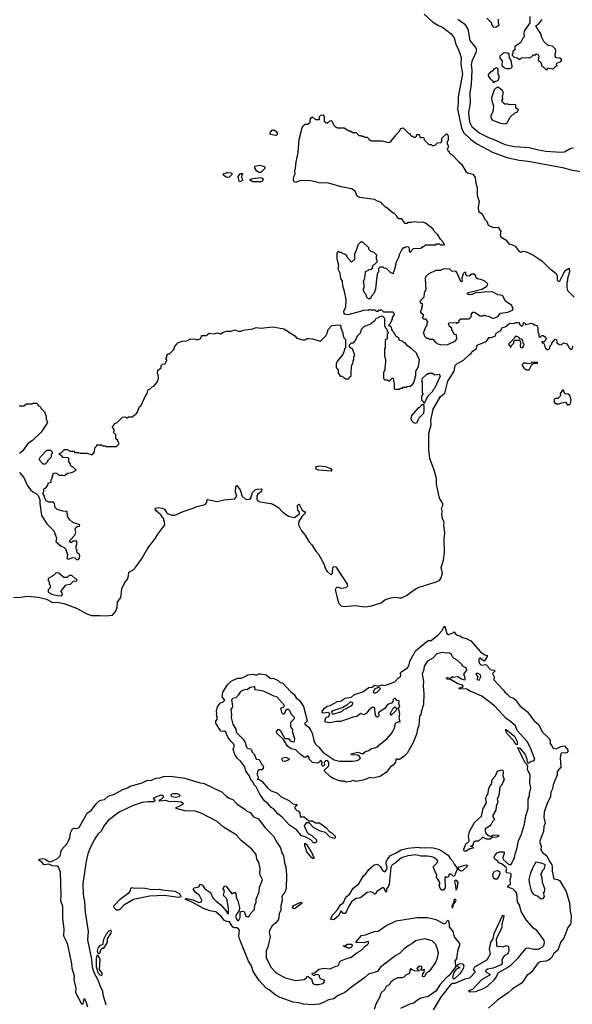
# Model space of a CAD drawing. Extents: x 2210602 to 2357277, y 510288 to 673808.
# Tile 262 of 464: x 2327940 to 2333911, y 554519 to 565149. Entities that reach past the tile are written whole.
import ezdxf

# ---------------------------------------------------------------- set-up
doc = ezdxf.new("R2010")
doc.units = 0

msp = doc.modelspace()

# ---------------------------------------------------------------- linework, layer by layer
at = {"layer": '0CON05XD'}
for points in [[(2332309, 565209), (2332399, 565125), (2332465, 565085), (2332507, 565067), (2332603, 564995), (2332635, 564952), (2332652, 564885), (2332684, 564815), (2332709, 564739), (2332706, 564664), (2332723, 564565), (2332676, 564315), (2332678, 564245), (2332672, 564185), (2332709, 563995), (2332733, 563935), (2332815, 563855), (2332885, 563804), (2333048, 563718), (2333205, 563661), (2333335, 563632), (2333435, 563621), (2333804, 563554), (2333910, 563525), (2334115, 563496)], [(2332986, 565166), (2333038, 565115), (2333038, 565098), (2333055, 565070), (2333085, 565068), (2333120, 565095), (2333113, 565115), (2333113, 565155)], [(2333453, 565183), (2333452, 565115), (2333391, 565025), (2333388, 565005), (2333392, 564965), (2333375, 564948), (2333352, 564898), (2333310, 564875), (2333290, 564855), (2333290, 564825), (2333270, 564805), (2333270, 564785), (2333260, 564775), (2333260, 564765), (2333283, 564743), (2333315, 564738), (2333345, 564720), (2333365, 564742), (2333445, 564738), (2333473, 564747), (2333485, 564770), (2333515, 564770), (2333525, 564780), (2333538, 564775), (2333548, 564755), (2333543, 564713), (2333568, 564695), (2333576, 564676), (2333580, 564645), (2333595, 564640), (2333625, 564610), (2333638, 564612), (2333645, 564630), (2333695, 564618), (2333705, 564620), (2333735, 564650), (2333748, 564652), (2333740, 564665), (2333745, 564680), (2333785, 564698), (2333798, 564715), (2333775, 564732), (2333737, 564737), (2333727, 564755), (2333732, 564815), (2333724, 564834), (2333695, 564862), (2333649, 564869), (2333604, 564914), (2333580, 564955), (2333570, 564995), (2333522, 565075), (2333520, 565085), (2333545, 565100), (2333585, 565152)], [(2332675, 565154), (2332750, 565100), (2332783, 565045), (2332804, 564925), (2332869, 564845), (2332876, 564825), (2332869, 564795), (2332826, 564696), (2332818, 564665), (2332824, 564605), (2332817, 564453), (2332803, 564355), (2332806, 564255), (2332789, 564145), (2332799, 564045), (2332826, 563995), (2332905, 563929), (2333005, 563876), (2333075, 563851), (2333183, 563803), (2333285, 563781), (2333445, 563768), (2333545, 563743), (2333625, 563731), (2333785, 563719), (2333827, 563723), (2333895, 563761), (2333925, 563764)], [(2333195, 564622), (2333235, 564623), (2333258, 564632), (2333260, 564645), (2333252, 564712), (2333234, 564734), (2333230, 564775), (2333215, 564788), (2333185, 564792), (2333165, 564787), (2333128, 564755), (2333128, 564735), (2333152, 564705), (2333150, 564655), (2333178, 564628), (2333195, 564622)], [(2333065, 564470), (2333075, 564480), (2333108, 564492), (2333120, 564525), (2333120, 564545), (2333110, 564555), (2333110, 564615), (2333095, 564630), (2333065, 564620), (2333046, 564594), (2333011, 564569), (2333002, 564555), (2333003, 564543), (2333025, 564510), (2333035, 564500), (2333045, 564500), (2333052, 564482), (2333065, 564470)], [(2333185, 564023), (2333208, 564035), (2333238, 564095), (2333285, 564140), (2333320, 564155), (2333330, 564175), (2333302, 564192), (2333300, 564225), (2333292, 564232), (2333235, 564228), (2333205, 564240), (2333185, 564232), (2333155, 564260), (2333150, 564275), (2333160, 564295), (2333158, 564325), (2333167, 564357), (2333156, 564386), (2333105, 564420), (2333085, 564410), (2333065, 564390), (2333039, 564305), (2333040, 564275), (2333060, 564215), (2333052, 564155), (2333030, 564115), (2333030, 564095), (2333033, 564083), (2333050, 564065), (2333135, 564033), (2333185, 564023)], [(2328558, 559415), (2328560, 559425), (2328550, 559435), (2328550, 559465), (2328558, 559485), (2328558, 559518), (2328515, 559520), (2328495, 559500), (2328483, 559513), (2328482, 559525), (2328541, 559589), (2328548, 559615), (2328540, 559645), (2328548, 559665), (2328563, 559677), (2328585, 559682), (2328590, 559695), (2328515, 559720), (2328481, 559751), (2328458, 559785), (2328455, 559840), (2328405, 559842), (2328345, 559860), (2328323, 559883), (2328317, 559927), (2328305, 559940), (2328255, 559940), (2328228, 559955), (2328213, 559983), (2328210, 560005), (2328190, 560035), (2328200, 560055), (2328200, 560085), (2328218, 560092), (2328240, 560115), (2328252, 560148), (2328280, 560155), (2328280, 560185), (2328290, 560195), (2328290, 560215), (2328300, 560225), (2328302, 560248), (2328325, 560258), (2328345, 560250), (2328365, 560230), (2328405, 560232), (2328425, 560228), (2328456, 560254), (2328505, 560262), (2328550, 560285), (2328515, 560320), (2328505, 560320), (2328490, 560335), (2328490, 560355), (2328470, 560375), (2328470, 560415), (2328465, 560420), (2328412, 560422), (2328388, 560448), (2328372, 560452), (2328372, 560468), (2328388, 560472), (2328425, 560510), (2328455, 560510), (2328485, 560490), (2328525, 560490), (2328538, 560478), (2328575, 560478), (2328595, 560470), (2328665, 560470), (2328725, 560450), (2328750, 560485), (2328753, 560527), (2328770, 560545), (2328775, 560560), (2328825, 560560), (2328835, 560550), (2328865, 560550), (2328875, 560540), (2328985, 560540), (2329010, 560565), (2329010, 560585), (2329000, 560595), (2329000, 560605), (2328980, 560625), (2328978, 560668), (2328950, 560695), (2328960, 560705), (2328960, 560725), (2328940, 560755), (2328958, 560772), (2328965, 560790), (2328995, 560800), (2329052, 560858), (2329085, 560860), (2329095, 560850), (2329105, 560850), (2329115, 560860), (2329157, 560863), (2329173, 560877), (2329205, 560900), (2329235, 560970), (2329252, 560985), (2329295, 561080), (2329317, 561113), (2329330, 561155), (2329345, 561160), (2329370, 561185), (2329388, 561192), (2329427, 561235), (2329442, 561275), (2329437, 561317), (2329430, 561325), (2329433, 561367), (2329468, 561392), (2329470, 561415), (2329485, 561430), (2329507, 561433), (2329520, 561445), (2329520, 561455), (2329530, 561465), (2329530, 561475), (2329520, 561485), (2329520, 561495), (2329530, 561505), (2329530, 561525), (2329545, 561540), (2329558, 561542), (2329608, 561592), (2329612, 561618), (2329640, 561645), (2329645, 561660), (2329695, 561678), (2329745, 561683), (2329785, 561702), (2329845, 561700), (2329857, 561693), (2329890, 561705), (2329900, 561715), (2329905, 561740), (2329955, 561740), (2329987, 561763), (2330043, 561757), (2330075, 561767), (2330115, 561758), (2330143, 561777), (2330175, 561788), (2330225, 561788), (2330265, 561799), (2330305, 561787), (2330334, 561786), (2330354, 561796), (2330458, 561812), (2330495, 561826), (2330545, 561820), (2330675, 561833), (2330776, 561816), (2330795, 561810), (2330912, 561735), (2330935, 561710), (2331001, 561691), (2331025, 561692), (2331045, 561707), (2331065, 561707), (2331105, 561703), (2331185, 561680), (2331198, 561685), (2331248, 561735), (2331262, 561765), (2331272, 561805), (2331312, 561848), (2331400, 561855), (2331410, 561845), (2331410, 561815), (2331420, 561805), (2331420, 561785), (2331430, 561775), (2331430, 561755), (2331443, 561713), (2331460, 561695), (2331460, 561605), (2331450, 561595), (2331447, 561573), (2331430, 561535), (2331373, 561467), (2331360, 561435), (2331360, 561395), (2331380, 561365), (2331380, 561335), (2331402, 561302), (2331425, 561300), (2331445, 561280), (2331455, 561280), (2331465, 561270), (2331495, 561270), (2331502, 561288), (2331520, 561305), (2331520, 561355), (2331530, 561425), (2331540, 561435), (2331543, 561467), (2331550, 561475), (2331550, 561515), (2331560, 561525), (2331538, 561588), (2331502, 561612), (2331502, 561638), (2331525, 561660), (2331548, 561662), (2331570, 561685), (2331590, 561735), (2331627, 561773), (2331633, 561807), (2331665, 561840), (2331728, 561862), (2331780, 561905), (2331790, 561925), (2331815, 561930), (2331825, 561940), (2331855, 561950), (2331880, 561925), (2331880, 561845), (2331890, 561835), (2331890, 561825), (2331908, 561808), (2331910, 561785), (2331920, 561775), (2331920, 561765), (2331910, 561755), (2331910, 561705), (2331890, 561685), (2331888, 561665), (2331890, 561605), (2331882, 561595), (2331880, 561515), (2331892, 561482), (2331892, 561455), (2331880, 561355), (2331870, 561345), (2331870, 561275), (2331885, 561260), (2331915, 561260), (2331925, 561250), (2331935, 561250), (2331965, 561280), (2331975, 561280), (2331988, 561215), (2331988, 561168), (2331995, 561160), (2332045, 561160), (2332055, 561170), (2332075, 561170), (2332085, 561180), (2332115, 561180), (2332125, 561190), (2332158, 561192), (2332185, 561210), (2332197, 561233), (2332222, 561308), (2332222, 561355), (2332248, 561405), (2332259, 561479), (2332230, 561535), (2332230, 561545), (2332175, 561600), (2332134, 561624), (2332105, 561660), (2332095, 561660), (2332078, 561678), (2332044, 561684), (2332035, 561710), (2332003, 561733), (2331990, 561765), (2331972, 561782), (2331970, 561795), (2331960, 561805), (2331958, 561828), (2331945, 561840), (2331932, 561842), (2331932, 561858), (2331948, 561872), (2331960, 561905), (2331970, 561915), (2331970, 561935), (2331990, 561965), (2331988, 561978), (2331975, 561990), (2331875, 561990), (2331845, 562020), (2331835, 562010), (2331815, 562010), (2331805, 562000), (2331795, 562000), (2331782, 562012), (2331735, 562012), (2331715, 562020), (2331705, 562010), (2331655, 562012), (2331635, 562002), (2331485, 561964), (2331460, 561965), (2331447, 561975), (2331442, 562005), (2331463, 562047), (2331469, 562129), (2331451, 562215), (2331430, 562275), (2331427, 562325), (2331410, 562355), (2331402, 562412), (2331380, 562455), (2331388, 562495), (2331372, 562565), (2331370, 562635), (2331385, 562650), (2331395, 562640), (2331415, 562640), (2331425, 562630), (2331458, 562618), (2331470, 562605), (2331472, 562592), (2331525, 562530), (2331560, 562565), (2331560, 562625), (2331575, 562650), (2331600, 562725), (2331625, 562750), (2331645, 562750), (2331708, 562688), (2331710, 562675), (2331722, 562662), (2331735, 562650), (2331765, 562640), (2331800, 562605), (2331790, 562595), (2331790, 562565), (2331800, 562555), (2331798, 562532), (2331750, 562485), (2331750, 562465), (2331738, 562452), (2331715, 562450), (2331705, 562440), (2331672, 562428), (2331670, 562385), (2331657, 562333), (2331650, 562325), (2331660, 562285), (2331660, 562255), (2331650, 562245), (2331650, 562225), (2331660, 562215), (2331662, 562202), (2331680, 562185), (2331682, 562162), (2331705, 562140), (2331725, 562140), (2331740, 562155), (2331740, 562165), (2331770, 562195), (2331787, 562243), (2331802, 562375), (2331810, 562415), (2331820, 562425), (2331822, 562468), (2331835, 562480), (2331865, 562480), (2331875, 562470), (2331900, 562465), (2331945, 562420), (2331975, 562410), (2331998, 562465), (2332012, 562535), (2332038, 562585), (2332048, 562622), (2332070, 562665), (2332092, 562688), (2332105, 562690), (2332115, 562700), (2332138, 562698), (2332150, 562685), (2332150, 562645), (2332165, 562640), (2332172, 562658), (2332195, 562680), (2332275, 562682), (2332295, 562700), (2332305, 562700), (2332325, 562720), (2332435, 562720), (2332445, 562730), (2332475, 562730), (2332485, 562720), (2332525, 562720), (2332530, 562725), (2332520, 562735), (2332520, 562745), (2332485, 562780), (2332458, 562825), (2332420, 562865), (2332405, 562890), (2332325, 562953), (2332295, 562963), (2332245, 562960), (2332205, 562968), (2332175, 562960), (2332135, 562960), (2332125, 562950), (2332105, 562950), (2332082, 562972), (2332080, 562985), (2332068, 562998), (2332035, 563000), (2332020, 563015), (2332020, 563025), (2331985, 563060), (2331975, 563060), (2331905, 563120), (2331895, 563120), (2331855, 563160), (2331846, 563176), (2331805, 563190), (2331775, 563208), (2331615, 563228), (2331588, 563245), (2331566, 563296), (2331525, 563322), (2331413, 563343), (2331265, 563388), (2331185, 563383), (2331135, 563400), (2331065, 563412), (2330965, 563410), (2330925, 563390), (2330905, 563398), (2330897, 563415), (2330904, 563455), (2330917, 563485), (2330914, 563514), (2330922, 563545), (2330926, 563615), (2330950, 563715), (2330960, 563855), (2330983, 563937), (2330988, 563975), (2331005, 564008), (2331025, 564020), (2331055, 564020), (2331078, 564042), (2331082, 564088), (2331095, 564090), (2331105, 564100), (2331135, 564070), (2331175, 564070), (2331180, 564075), (2331180, 564105), (2331193, 564117), (2331215, 564120), (2331230, 564105), (2331230, 564055), (2331245, 564040), (2331255, 564040), (2331265, 564030), (2331292, 564058), (2331305, 564060), (2331318, 564048), (2331332, 564012), (2331355, 563990), (2331365, 563990), (2331375, 563980), (2331445, 563980), (2331495, 563950), (2331515, 563950), (2331535, 563930), (2331575, 563930), (2331605, 563900), (2331625, 563900), (2331635, 563890), (2331655, 563890), (2331665, 563880), (2331695, 563880), (2331710, 563865), (2331712, 563852), (2331725, 563850), (2331735, 563840), (2331855, 563840), (2331925, 563822), (2331945, 563830), (2332008, 563905)], [(2330705, 563898), (2330655, 563910), (2330648, 563915), (2330650, 563935), (2330672, 563958), (2330685, 563960), (2330712, 563942), (2330723, 563925), (2330722, 563908), (2330715, 563902), (2330705, 563898)], [(2332008, 563905), (2332039, 563941), (2332060, 563975), (2332085, 563980), (2332145, 563920), (2332155, 563920), (2332160, 563905), (2332175, 563890), (2332185, 563890), (2332195, 563880), (2332215, 563880), (2332228, 563892), (2332232, 563908), (2332255, 563910), (2332262, 563882), (2332275, 563870), (2332285, 563880), (2332298, 563878), (2332310, 563865), (2332312, 563852), (2332362, 563802), (2332385, 563800), (2332395, 563790), (2332415, 563790), (2332430, 563795), (2332455, 563820), (2332488, 563822), (2332500, 563835), (2332502, 563868), (2332552, 563918), (2332558, 563918), (2332570, 563895), (2332570, 563845), (2332560, 563835), (2332560, 563805), (2332570, 563795), (2332570, 563765), (2332560, 563755), (2332562, 563742), (2332580, 563725), (2332580, 563715), (2332590, 563705), (2332610, 563695), (2332684, 563614), (2332715, 563590), (2332761, 563511), (2332780, 563495), (2332835, 563480), (2332862, 563445), (2332868, 563385), (2332882, 563335), (2332882, 563252), (2332906, 563185), (2332894, 563125), (2332899, 563079), (2332932, 563055), (2332967, 562995), (2332988, 562975), (2333000, 562930), (2333055, 562904), (2333105, 562910), (2333115, 562903), (2333140, 562865), (2333133, 562825), (2333140, 562805), (2333194, 562774), (2333230, 562725), (2333255, 562723), (2333292, 562705), (2333325, 562660), (2333348, 562642), (2333365, 562640), (2333375, 562650), (2333405, 562647), (2333485, 562610), (2333580, 562545), (2333670, 562455), (2333685, 562450), (2333735, 562410), (2333748, 562385), (2333748, 562338), (2333763, 562323), (2333775, 562330), (2333835, 562440), (2333878, 562468), (2333882, 562425), (2333858, 562355), (2333860, 562335), (2333853, 562313), (2333852, 562255), (2333860, 562225), (2333930, 562155)], [(2330545, 563498), (2330525, 563498), (2330502, 563515), (2330480, 563545), (2330482, 563568), (2330535, 563580), (2330583, 563563), (2330590, 563555), (2330588, 563542), (2330545, 563498)], [(2330185, 563446), (2330164, 563454), (2330142, 563472), (2330140, 563485), (2330185, 563500), (2330228, 563495), (2330235, 563480), (2330205, 563449), (2330185, 563446)], [(2330315, 563400), (2330310, 563405), (2330300, 563455), (2330325, 563490), (2330345, 563490), (2330350, 563485), (2330340, 563475), (2330338, 563445), (2330350, 563415), (2330325, 563402), (2330315, 563400)], [(2330455, 563399), (2330430, 563415), (2330430, 563425), (2330454, 563436), (2330546, 563446), (2330566, 563436), (2330572, 563425), (2330555, 563400), (2330455, 563399)], [(2332505, 561640), (2332565, 561642), (2332648, 561682), (2332668, 561712), (2332660, 561725), (2332660, 561745), (2332642, 561752), (2332622, 561772), (2332620, 561785), (2332610, 561795), (2332608, 561818), (2332582, 561842), (2332580, 561855), (2332570, 561865), (2332582, 561878), (2332655, 561880), (2332665, 561870), (2332675, 561880), (2332688, 561882), (2332690, 561905), (2332705, 561920), (2332795, 561920), (2332818, 561942), (2332820, 561975), (2332835, 561990), (2332855, 561990), (2332915, 561950), (2332945, 561950), (2332955, 561960), (2332965, 561960), (2332975, 561950), (2333007, 561947), (2333055, 561924), (2333107, 561945), (2333135, 561979), (2333215, 561990), (2333265, 562013), (2333272, 562025), (2333257, 562065), (2333190, 562110), (2333155, 562170), (2333105, 562180), (2333055, 562207), (2332985, 562210), (2332905, 562200), (2332875, 562202), (2332825, 562183), (2332805, 562180), (2332780, 562185), (2332778, 562195), (2332790, 562205), (2332935, 562240), (2332989, 562271), (2332997, 562297), (2332966, 562326), (2332935, 562342), (2332885, 562350), (2332872, 562362), (2332870, 562385), (2332855, 562400), (2332825, 562400), (2332795, 562380), (2332772, 562382), (2332760, 562395), (2332760, 562420), (2332745, 562420), (2332730, 562405), (2332718, 562362), (2332720, 562325), (2332715, 562320), (2332705, 562322), (2332662, 562418), (2332655, 562430), (2332610, 562435), (2332587, 562457), (2332525, 562458), (2332495, 562450), (2332485, 562440), (2332435, 562440), (2332360, 562405), (2332330, 562375), (2332322, 562355), (2332328, 562235), (2332310, 562195), (2332307, 562155), (2332262, 562105), (2332275, 562090), (2332290, 562085), (2332290, 562055), (2332280, 562045), (2332280, 562015), (2332270, 562005), (2332272, 561992), (2332300, 561965), (2332300, 561945), (2332290, 561935), (2332305, 561920), (2332325, 561920), (2332350, 561885), (2332340, 561875), (2332340, 561845), (2332330, 561835), (2332300, 561765), (2332310, 561755), (2332310, 561735), (2332335, 561710), (2332355, 561710), (2332365, 561700), (2332405, 561700), (2332434, 561664), (2332458, 561648), (2332505, 561640)], [(2327872, 558912), (2327955, 558914), (2328015, 558924), (2328145, 558916), (2328232, 558892), (2328295, 558858), (2328345, 558862), (2328418, 558848), (2328555, 558795), (2328665, 558735), (2328715, 558715), (2328808, 558718), (2328867, 558713), (2328945, 558720), (2328978, 558762), (2328995, 558805), (2328998, 558862), (2329035, 558912), (2329044, 559006), (2329076, 559074), (2329105, 559110), (2329116, 559145), (2329118, 559185), (2329165, 559210), (2329189, 559231), (2329256, 559324), (2329326, 559445), (2329409, 559551), (2329434, 559595), (2329507, 559695), (2329506, 559725), (2329494, 559765), (2329465, 559805), (2329414, 559845), (2329403, 559865), (2329408, 559875), (2329435, 559882), (2329485, 559874), (2329505, 559863), (2329528, 559828), (2329544, 559814), (2329585, 559801), (2329615, 559800), (2329705, 559841), (2329815, 559874), (2329855, 559893), (2329944, 559916), (2329962, 559935), (2329966, 559964), (2329971, 559969), (2330021, 559959), (2330075, 559948), (2330145, 559967), (2330265, 559977), (2330287, 560005), (2330273, 560047), (2330277, 560113), (2330285, 560120), (2330323, 560075), (2330344, 560004), (2330375, 559977), (2330395, 559970), (2330425, 559972), (2330438, 559982), (2330455, 560044), (2330483, 560075), (2330505, 560082), (2330555, 560083), (2330554, 560055), (2330513, 560027), (2330502, 560008), (2330501, 559975), (2330509, 559959), (2330535, 559944), (2330655, 559926), (2330677, 559917), (2330739, 559879), (2330784, 559834), (2330845, 559788), (2330905, 559776), (2330925, 559784), (2330963, 559815), (2330964, 559834), (2330946, 559855), (2330941, 559905), (2330955, 559918), (2330966, 559906), (2330994, 559854), (2331022, 559835), (2331028, 559825), (2330991, 559789), (2330955, 559735), (2330954, 559694), (2330985, 559630), (2331025, 559585), (2331064, 559514), (2331098, 559478), (2331141, 559411), (2331170, 559380), (2331226, 559276), (2331245, 559222), (2331263, 559193), (2331295, 559162), (2331310, 559160), (2331320, 559175), (2331323, 559235), (2331335, 559245), (2331355, 559243), (2331480, 559055), (2331482, 559035), (2331465, 559014), (2331415, 559010), (2331375, 559021), (2331360, 559015), (2331348, 558995), (2331384, 558855), (2331415, 558820), (2331445, 558815), (2331565, 558823), (2331665, 558810), (2331729, 558819), (2331846, 558854), (2331885, 558887), (2331935, 558905), (2331995, 558913), (2332045, 558906), (2332065, 558909), (2332119, 558931), (2332192, 558988), (2332245, 559019), (2332428, 559075), (2332475, 559096), (2332492, 559115), (2332509, 559175), (2332495, 559235), (2332519, 559315), (2332531, 559395), (2332526, 559545), (2332533, 559603), (2332523, 559697), (2332527, 559725), (2332507, 559765), (2332500, 559805), (2332503, 559845), (2332497, 559875), (2332511, 559905), (2332511, 559925), (2332475, 559985), (2332443, 560133), (2332445, 560195), (2332420, 560285), (2332370, 560410), (2332362, 560505), (2332362, 560685), (2332386, 560774), (2332381, 560821), (2332406, 560945), (2332485, 561081), (2332533, 561117), (2332565, 561247), (2332590, 561285), (2332634, 561356), (2332647, 561415), (2332662, 561435), (2332735, 561474), (2332795, 561532), (2332815, 561540), (2332828, 561565), (2332875, 561600), (2332882, 561635), (2332980, 561675), (2333013, 561717), (2333035, 561718), (2333080, 561735), (2333088, 561765), (2333137, 561793), (2333152, 561825), (2333186, 561834), (2333235, 561872), (2333275, 561868), (2333305, 561880), (2333335, 561880), (2333342, 561862), (2333365, 561840), (2333380, 561855), (2333385, 561880), (2333398, 561878), (2333405, 561860), (2333465, 561872), (2333487, 561867), (2333503, 561853), (2333528, 561848), (2333540, 561825), (2333540, 561775), (2333550, 561765), (2333550, 561725), (2333565, 561720), (2333582, 561738), (2333595, 561740), (2333620, 561720), (2333627, 561707), (2333619, 561681), (2333605, 561670), (2333580, 561670), (2333580, 561665), (2333608, 561648), (2333618, 561608), (2333638, 561588), (2333652, 561588), (2333668, 561602), (2333672, 561628), (2333690, 561645), (2333690, 561655), (2333725, 561700), (2333740, 561695), (2333742, 561662), (2333773, 561643), (2333795, 561640), (2333815, 561660), (2333855, 561648), (2333875, 561610), (2333895, 561590), (2333908, 561592), (2333918, 561625)], [(2333375, 561610), (2333390, 561645), (2333380, 561655), (2333377, 561687), (2333365, 561700), (2333342, 561702), (2333340, 561715), (2333315, 561730), (2333295, 561730), (2333288, 561712), (2333220, 561645), (2333245, 561610), (2333252, 561628), (2333278, 561655), (2333280, 561675), (2333292, 561688), (2333345, 561690), (2333352, 561665), (2333348, 561625), (2333355, 561610), (2333375, 561610)], [(2333445, 561370), (2333472, 561428), (2333495, 561440), (2333535, 561440), (2333538, 561448), (2333475, 561450), (2333465, 561440), (2333435, 561432), (2333415, 561440), (2333385, 561440), (2333370, 561425), (2333370, 561415), (2333395, 561380), (2333415, 561370), (2333445, 561370)], [(2332315, 561010), (2332350, 561085), (2332405, 561140), (2332410, 561155), (2332425, 561170), (2332487, 561305), (2332475, 561320), (2332425, 561310), (2332395, 561330), (2332355, 561330), (2332345, 561320), (2332335, 561320), (2332290, 561275), (2332280, 561245), (2332290, 561235), (2332290, 561125), (2332300, 561115), (2332280, 561085), (2332280, 561045), (2332298, 561028), (2332302, 561012), (2332315, 561010)], [(2333875, 560992), (2333890, 561005), (2333897, 561045), (2333885, 561090), (2333867, 561107), (2333835, 561110), (2333823, 561123), (2333815, 561150), (2333805, 561150), (2333780, 561115), (2333782, 561088), (2333773, 561077), (2333755, 561060), (2333725, 561060), (2333715, 561050), (2333715, 561020), (2333735, 561002), (2333765, 561002), (2333797, 561013), (2333845, 561018), (2333855, 560992), (2333875, 560992)], [(2327935, 560980), (2327985, 560980), (2328015, 561000), (2328075, 561000), (2328085, 561010), (2328125, 561010), (2328132, 561002), (2328140, 560985), (2328165, 560970), (2328170, 560955), (2328207, 560917), (2328228, 560865), (2328228, 560838), (2328240, 560805), (2328237, 560793), (2328173, 560697), (2328080, 560605), (2328030, 560575), (2327976, 560494), (2327940, 560465)], [(2332215, 560792), (2332235, 560800), (2332255, 560850), (2332305, 560900), (2332312, 560935), (2332310, 560985), (2332305, 560990), (2332285, 560990), (2332255, 560960), (2332245, 560960), (2332172, 560875), (2332168, 560845), (2332173, 560823), (2332195, 560800), (2332215, 560792)], [(2328215, 560350), (2328195, 560350), (2328182, 560362), (2328153, 560393), (2328153, 560407), (2328165, 560430), (2328235, 560500), (2328275, 560500), (2328290, 560485), (2328290, 560465), (2328280, 560455), (2328280, 560425), (2328240, 560385), (2328240, 560375), (2328215, 560350)], [(2331305, 560274), (2331171, 560285), (2331144, 560295), (2331140, 560315), (2331147, 560325), (2331175, 560332), (2331245, 560325), (2331300, 560305), (2331312, 560285), (2331305, 560274)], [(2327939, 560259), (2327986, 560206), (2328023, 560125), (2328057, 560075), (2328082, 560052), (2328120, 560035), (2328141, 560011), (2328158, 559965), (2328157, 559925), (2328176, 559795), (2328233, 559705), (2328311, 559631), (2328338, 559555), (2328330, 559515), (2328388, 559465), (2328422, 559452), (2328437, 559437), (2328457, 559375), (2328451, 559331), (2328466, 559324), (2328515, 559342), (2328535, 559340), (2328555, 559322), (2328575, 559322), (2328587, 559335), (2328592, 559362), (2328586, 559376), (2328560, 559395), (2328558, 559415)], [(2328375, 558929), (2328395, 558934), (2328403, 558953), (2328390, 558975), (2328392, 558985), (2328435, 559040), (2328443, 559047), (2328490, 559055), (2328522, 559088), (2328558, 559092), (2328560, 559105), (2328542, 559112), (2328505, 559150), (2328475, 559150), (2328452, 559128), (2328418, 559128), (2328365, 559172), (2328335, 559177), (2328305, 559148), (2328250, 559115), (2328250, 559095), (2328260, 559085), (2328260, 559055), (2328270, 559045), (2328270, 559015), (2328250, 558995), (2328248, 558968), (2328295, 558942), (2328375, 558929)], [(2332299, 558405), (2332355, 558446), (2332385, 558447), (2332462, 558508), (2332506, 558554), (2332518, 558585), (2332535, 558600), (2332555, 558522), (2332575, 558512), (2332622, 558528), (2332635, 558540), (2332655, 558508), (2332695, 558498), (2332725, 558479), (2332765, 558468), (2332815, 558444), (2332918, 558325), (2332965, 558292), (2332990, 558285), (2332990, 558275), (2332965, 558230), (2332955, 558222), (2332917, 558257), (2332902, 558248), (2332900, 558225), (2332908, 558198), (2332925, 558182), (2332975, 558187), (2333029, 558129), (2333066, 558126), (2333078, 558118), (2333048, 558092), (2333066, 558055), (2333062, 558022), (2333165, 557914), (2333184, 557884), (2333205, 557871), (2333237, 557837), (2333275, 557823), (2333295, 557809), (2333349, 557739), (2333390, 557705), (2333426, 557675), (2333494, 557584), (2333545, 557540), (2333588, 557458), (2333664, 557384), (2333672, 557365), (2333670, 557335), (2333691, 557311), (2333704, 557284), (2333735, 557278), (2333788, 557302), (2333825, 557310), (2333863, 557265), (2333862, 557245), (2333854, 557236), (2333835, 557231), (2333797, 557233), (2333788, 557222), (2333779, 557185), (2333785, 557078), (2333748, 557032), (2333747, 556995), (2333703, 556887), (2333695, 556845), (2333679, 556811), (2333675, 556760), (2333641, 556699), (2333606, 556595), (2333604, 556535), (2333618, 556475), (2333602, 556438), (2333599, 556385), (2333559, 556285), (2333560, 556265), (2333574, 556225), (2333572, 556188), (2333587, 556157), (2333635, 556124), (2333659, 556069), (2333688, 556025), (2333693, 556005), (2333692, 555955), (2333710, 555875), (2333755, 555866), (2333775, 555854), (2333845, 555739), (2333879, 555615), (2333888, 555525), (2333899, 555475), (2333896, 555404), (2333890, 555385), (2333863, 555347), (2333821, 555235), (2333787, 555193), (2333753, 555105), (2333711, 555069), (2333689, 555025), (2333655, 554997), (2333625, 554984), (2333565, 554978), (2333543, 554967), (2333465, 554861), (2333431, 554839), (2333423, 554837), (2333385, 554774), (2333358, 554745), (2333265, 554685), (2333217, 554643), (2333102, 554565), (2333004, 554476)], [(2333208, 555062), (2333175, 555042), (2333156, 555015), (2333150, 554995), (2333152, 554965), (2333142, 554945), (2333055, 554908), (2332993, 554897), (2332975, 554886), (2332974, 554875), (2332981, 554865), (2333020, 554845), (2333020, 554835), (2332935, 554786), (2332831, 554679), (2332790, 554665), (2332805, 554653), (2332866, 554656), (2332945, 554686), (2332995, 554716), (2333065, 554783), (2333092, 554815), (2333110, 554860), (2333205, 554912), (2333245, 554943), (2333330, 555025), (2333414, 555125), (2333435, 555128), (2333495, 555113), (2333545, 555114), (2333584, 555135), (2333602, 555155), (2333610, 555185), (2333608, 555208), (2333585, 555241), (2333527, 555317), (2333493, 555343), (2333412, 555432), (2333360, 555520), (2333339, 555589), (2333320, 555625), (2333311, 555715), (2333302, 555732), (2333272, 555762), (2333217, 555785), (2333212, 555795), (2333243, 555815), (2333240, 555865), (2333250, 555905), (2333249, 555925), (2333242, 555932), (2333200, 555940), (2333196, 555955), (2333202, 555982), (2333196, 555995), (2333145, 556036), (2333115, 556048), (2333106, 556066), (2333075, 556088), (2333067, 556105), (2333073, 556125), (2333098, 556155), (2333125, 556164), (2333166, 556166), (2333176, 556156), (2333176, 556146), (2333160, 556105), (2333164, 556084), (2333225, 556028), (2333252, 556028), (2333286, 556105), (2333296, 556155), (2333311, 556195), (2333329, 556285), (2333362, 556355), (2333394, 556465), (2333410, 556555), (2333434, 556635), (2333434, 556735), (2333448, 556772), (2333448, 556795), (2333464, 556855), (2333453, 556905), (2333456, 556996), (2333431, 557045), (2333428, 557065), (2333432, 557085), (2333424, 557104), (2333401, 557125), (2333322, 557288), (2333325, 557292), (2333345, 557283), (2333400, 557215), (2333421, 557165), (2333424, 557134), (2333433, 557123), (2333465, 557143), (2333495, 557148), (2333507, 557165), (2333455, 557295), (2333422, 557355), (2333315, 557476), (2333296, 557526), (2333242, 557572), (2333195, 557606), (2333071, 557741), (2332935, 557847), (2332845, 557887), (2332810, 557895), (2332772, 557922), (2332690, 557925), (2332690, 557935), (2332728, 557942), (2332730, 557955), (2332723, 557963), (2332675, 557979), (2332602, 558022), (2332588, 558028), (2332570, 558025), (2332553, 558035), (2332552, 558045), (2332561, 558049), (2332595, 558040), (2332615, 558060), (2332625, 558052), (2332675, 558060), (2332715, 558032), (2332745, 558022), (2332752, 558028), (2332752, 558045), (2332738, 558085), (2332770, 558125), (2332767, 558145), (2332755, 558157), (2332722, 558172), (2332720, 558185), (2332710, 558195), (2332668, 558235), (2332634, 558254), (2332615, 558272), (2332603, 558303), (2332575, 558313), (2332555, 558310), (2332505, 558319), (2332447, 558303), (2332405, 558257), (2332347, 558223), (2332310, 558170), (2332306, 558134), (2332290, 558085), (2332304, 558004), (2332298, 557955), (2332307, 557875), (2332304, 557755), (2332279, 557675), (2332275, 557640), (2332260, 557630), (2332252, 557525), (2332238, 557492), (2332226, 557435), (2332191, 557345), (2332125, 557229), (2332091, 557195), (2332045, 557163), (2332031, 557161), (2332015, 557170), (2332003, 557167), (2332000, 557135), (2331975, 557102), (2331948, 557082), (2331903, 557025), (2331835, 556980), (2331755, 556962), (2331725, 556967), (2331665, 556944), (2331575, 556926), (2331545, 556937), (2331515, 556924), (2331465, 556918), (2331445, 556930), (2331405, 556929), (2331335, 556954), (2331300, 556975), (2331234, 557035), (2331234, 557046), (2331282, 557095), (2331282, 557125), (2331265, 557152), (2331243, 557147), (2331230, 557135), (2331232, 557105), (2331215, 557088), (2331203, 557107), (2331210, 557135), (2331195, 557150), (2331182, 557148), (2331180, 557135), (2331159, 557121), (2331105, 557130), (2331067, 557165), (2331067, 557185), (2331055, 557202), (2331030, 557185), (2331015, 557188), (2330973, 557215), (2330925, 557268), (2330875, 557277), (2330834, 557305), (2330789, 557379), (2330720, 557445), (2330714, 557465), (2330735, 557488), (2330755, 557478), (2330805, 557390), (2330845, 557390), (2330863, 557363), (2330895, 557352), (2330910, 557355), (2330913, 557385), (2330888, 557465), (2330890, 557485), (2330870, 557515), (2330870, 557565), (2330905, 557600), (2330908, 557615), (2330872, 557652), (2330864, 557684), (2330845, 557702), (2330818, 557702), (2330798, 557652), (2330785, 557652), (2330773, 557673), (2330762, 557715), (2330795, 557730), (2330800, 557745), (2330719, 557839), (2330685, 557847), (2330575, 557900), (2330483, 557913), (2330480, 557945), (2330475, 557948), (2330435, 557938), (2330396, 557914), (2330375, 557918), (2330325, 557898), (2330305, 557862), (2330275, 557828), (2330245, 557820), (2330230, 557805), (2330240, 557745), (2330236, 557724), (2330223, 557703), (2330230, 557645), (2330226, 557615), (2330243, 557545), (2330275, 557490), (2330278, 557458), (2330355, 557383), (2330376, 557345), (2330392, 557295), (2330405, 557282), (2330435, 557276), (2330445, 557268), (2330453, 557243), (2330476, 557215), (2330497, 557167), (2330525, 557162), (2330535, 557152), (2330552, 557112), (2330575, 557090), (2330572, 557068), (2330558, 557052), (2330525, 557052), (2330510, 557035), (2330507, 556997), (2330518, 556975), (2330510, 556945), (2330525, 556950), (2330555, 556930), (2330616, 556856), (2330652, 556825), (2330669, 556819), (2330725, 556800), (2330765, 556760), (2330855, 556716), (2330892, 556682), (2330938, 556675), (2330925, 556660), (2330915, 556660), (2330913, 556643), (2330920, 556625), (2330935, 556610), (2330948, 556608), (2330968, 556588), (2330972, 556542), (2331015, 556542), (2331065, 556500), (2331105, 556500), (2331135, 556480), (2331177, 556477), (2331205, 556462), (2331252, 556425), (2331285, 556388), (2331318, 556368), (2331348, 556335), (2331350, 556325), (2331345, 556310), (2331295, 556322), (2331244, 556374), (2331185, 556390), (2331115, 556427), (2331068, 556478), (2331035, 556478), (2331014, 556445), (2331047, 556375), (2331060, 556360), (2331095, 556343), (2331147, 556295), (2331148, 556275), (2331135, 556263), (2331115, 556263), (2331085, 556294), (2331025, 556327), (2330985, 556338), (2330932, 556402), (2330854, 556454), (2330778, 556538), (2330730, 556575), (2330691, 556621), (2330657, 556645), (2330625, 556685), (2330587, 556715), (2330535, 556789), (2330497, 556867), (2330475, 556890), (2330460, 556920), (2330441, 556935), (2330420, 556990), (2330385, 557038), (2330372, 557082), (2330331, 557141), (2330295, 557173), (2330264, 557215), (2330248, 557275), (2330260, 557305), (2330250, 557330), (2330224, 557355), (2330190, 557405), (2330169, 557459), (2330155, 557468), (2330135, 557463), (2330115, 557468), (2330059, 557555), (2330060, 557575), (2330079, 557605), (2330068, 557645), (2330072, 557655), (2330068, 557685), (2330078, 557732), (2330110, 557775), (2330135, 557780), (2330156, 557804), (2330129, 557839), (2330135, 557888), (2330185, 557967), (2330225, 558008), (2330240, 558015), (2330295, 558040), (2330335, 558040), (2330385, 558061), (2330405, 558078), (2330464, 558084), (2330495, 558072), (2330524, 558086), (2330545, 558088), (2330602, 558075), (2330645, 558042), (2330685, 558036), (2330732, 558015), (2330754, 557994), (2330785, 557986), (2330871, 557891), (2330905, 557863), (2330927, 557827), (2330965, 557798), (2331006, 557735), (2331046, 557585), (2331035, 557560), (2331022, 557558), (2331020, 557545), (2331065, 557510), (2331085, 557477), (2331099, 557445), (2331118, 557368), (2331136, 557326), (2331173, 557295), (2331218, 557238), (2331338, 557158), (2331396, 557146), (2331535, 557146), (2331585, 557153), (2331608, 557162), (2331622, 557175), (2331612, 557195), (2331595, 557210), (2331525, 557213), (2331520, 557225), (2331595, 557243), (2331645, 557222), (2331675, 557250), (2331712, 557258), (2331735, 557278), (2331804, 557296), (2331817, 557315), (2331912, 557388), (2331957, 557443), (2331989, 557501), (2332001, 557555), (2332035, 557572), (2332050, 557570), (2332041, 557615), (2332047, 557655), (2332040, 557695), (2332030, 557705), (2332032, 557718), (2332048, 557735), (2332038, 557765), (2332040, 557795), (2332015, 557800), (2332002, 557822), (2331985, 557820), (2331975, 557810), (2331972, 557788), (2331959, 557771), (2331914, 557756), (2331885, 557712), (2331835, 557682), (2331818, 557665), (2331820, 557635), (2331805, 557620), (2331792, 557625), (2331780, 557655), (2331777, 557715), (2331765, 557722), (2331747, 557723), (2331714, 557696), (2331685, 557660), (2331660, 557645), (2331625, 557658), (2331582, 557628), (2331545, 557621), (2331460, 557590), (2331405, 557573), (2331365, 557573), (2331291, 557559), (2331248, 557565), (2331240, 557575), (2331245, 557610), (2331255, 557620), (2331276, 557624), (2331290, 557655), (2331275, 557668), (2331217, 557663), (2331205, 557672), (2331207, 557685), (2331234, 557715), (2331263, 557737), (2331296, 557744), (2331375, 557789), (2331416, 557794), (2331452, 557825), (2331524, 557836), (2331558, 557865), (2331646, 557894), (2331712, 557938), (2331748, 557942), (2331775, 557963), (2331805, 557957), (2331825, 557957), (2331855, 557968), (2331885, 557962), (2331995, 558002), (2332033, 558045), (2332055, 558058), (2332059, 558065), (2332053, 558095), (2332060, 558105), (2332129, 558151), (2332147, 558183), (2332154, 558225), (2332203, 558305), (2332215, 558337), (2332299, 558405)], [(2332905, 558020), (2332922, 558055), (2332920, 558075), (2332895, 558090), (2332875, 558090), (2332870, 558085), (2332890, 558055), (2332880, 558025), (2332905, 558020)], [(2331771, 557881), (2331785, 557883), (2331806, 557894), (2331840, 557925), (2331827, 557937), (2331815, 557938), (2331775, 557922), (2331758, 557888), (2331771, 557881)], [(2331325, 557652), (2331421, 557679), (2331446, 557704), (2331465, 557708), (2331495, 557732), (2331525, 557742), (2331537, 557755), (2331538, 557775), (2331515, 557783), (2331475, 557750), (2331430, 557725), (2331325, 557688), (2331310, 557675), (2331312, 557662), (2331325, 557652)], [(2331955, 557640), (2331945, 557650), (2331945, 557660), (2331974, 557716), (2331995, 557730), (2332010, 557715), (2332010, 557705), (2332000, 557685), (2331955, 557640)], [(2333315, 557322), (2333305, 557323), (2333295, 557334), (2333277, 557367), (2333205, 557442), (2333190, 557485), (2333195, 557487), (2333285, 557413), (2333316, 557356), (2333315, 557322)], [(2330805, 557142), (2330783, 557145), (2330774, 557165), (2330779, 557181), (2330815, 557186), (2330856, 557166), (2330842, 557155), (2330805, 557142)], [(2328675, 554489), (2328655, 554556), (2328645, 554574), (2328635, 554579), (2328624, 554526), (2328615, 554518), (2328611, 554521), (2328548, 554645), (2328549, 554695), (2328529, 554785), (2328533, 554825), (2328508, 554905), (2328503, 554957), (2328466, 555146), (2328455, 555182), (2328416, 555255), (2328421, 555335), (2328405, 555445), (2328405, 555575), (2328384, 555635), (2328388, 555695), (2328382, 555945), (2328359, 555999), (2328345, 556011), (2328294, 556015), (2328255, 556032), (2328205, 556025), (2328182, 556052), (2328149, 556075), (2328155, 556085), (2328185, 556094), (2328215, 556086), (2328255, 556062), (2328275, 556059), (2328348, 556092), (2328377, 556123), (2328393, 556187), (2328454, 556255), (2328481, 556315), (2328488, 556372), (2328511, 556415), (2328525, 556420), (2328557, 556417), (2328582, 556428), (2328668, 556582), (2328715, 556615), (2328766, 556685), (2328795, 556713), (2328816, 556724), (2328858, 556732), (2328895, 556765), (2328965, 556787), (2329055, 556839), (2329105, 556855), (2329135, 556873), (2329265, 556910), (2329315, 556935), (2329365, 556938), (2329415, 556960), (2329455, 556964), (2329495, 556980), (2329565, 556983), (2329725, 556960), (2329875, 556913), (2329935, 556902), (2330129, 556809), (2330174, 556764), (2330205, 556745), (2330245, 556732), (2330285, 556685), (2330375, 556624), (2330394, 556604), (2330429, 556589), (2330468, 556545), (2330522, 556522), (2330593, 556423), (2330682, 556335), (2330722, 556262), (2330760, 556210), (2330772, 556155), (2330792, 556125), (2330800, 556045), (2330816, 556005), (2330824, 555915), (2330821, 555765), (2330805, 555730), (2330772, 555688), (2330775, 555635), (2330762, 555585), (2330761, 555535), (2330743, 555495), (2330736, 555435), (2330705, 555395), (2330667, 555365), (2330641, 555315), (2330637, 555295), (2330646, 555245), (2330633, 555187), (2330623, 555135), (2330602, 555095), (2330604, 555025), (2330655, 554922), (2330705, 554865), (2330735, 554843), (2330810, 554805), (2330925, 554776), (2331015, 554788), (2331040, 554805), (2331042, 554818), (2331055, 554820), (2331093, 554793), (2331107, 554745), (2331130, 554735), (2331165, 554735), (2331219, 554745), (2331238, 554768), (2331229, 554779), (2331190, 554795), (2331178, 554815), (2331178, 554828), (2331167, 554837), (2331135, 554840), (2331125, 554830), (2331115, 554830), (2331100, 554845), (2331100, 554855), (2331125, 554860), (2331175, 554900), (2331225, 554911), (2331295, 554903), (2331355, 554932), (2331377, 554933), (2331388, 554945), (2331397, 554975), (2331411, 554989), (2331465, 555012), (2331523, 555027), (2331584, 555076), (2331634, 555105), (2331675, 555152), (2331695, 555160), (2331710, 555175), (2331708, 555198), (2331687, 555193), (2331665, 555182), (2331572, 555185), (2331574, 555195), (2331635, 555262), (2331675, 555271), (2331774, 555306), (2331815, 555310), (2331897, 555365), (2332008, 555422), (2332235, 555456), (2332345, 555458), (2332435, 555435), (2332525, 555388), (2332545, 555395), (2332555, 555418), (2332567, 555427), (2332577, 555417), (2332582, 555355), (2332620, 555305), (2332635, 555247), (2332692, 555175), (2332693, 555155), (2332673, 555107), (2332664, 555046), (2332663, 555017), (2332643, 554985), (2332651, 554929), (2332581, 554829), (2332545, 554801), (2332482, 554735), (2332437, 554663), (2332355, 554605), (2332275, 554585), (2332237, 554565), (2332200, 554530), (2332155, 554521), (2332055, 554473)], [(2332765, 556171), (2332744, 556174), (2332740, 556195), (2332765, 556256), (2332789, 556271), (2332798, 556285), (2332791, 556335), (2332799, 556385), (2332855, 556482), (2332928, 556552), (2332946, 556635), (2332984, 556695), (2332976, 556735), (2332985, 556767), (2333002, 556795), (2333004, 556835), (2333015, 556868), (2333036, 556895), (2333046, 556945), (2333082, 556985), (2333103, 557035), (2333145, 557051), (2333160, 557045), (2333164, 557025), (2333160, 556985), (2333174, 556945), (2333145, 556882), (2333128, 556862), (2333116, 556775), (2333100, 556735), (2333106, 556705), (2333088, 556655), (2333086, 556615), (2333050, 556555), (2333071, 556515), (2333048, 556492), (2333035, 556463), (2333016, 556444), (2332970, 556415), (2332970, 556385), (2332978, 556368), (2333005, 556343), (2333035, 556330), (2333055, 556350), (2333110, 556345), (2333117, 556335), (2333095, 556324), (2333045, 556320), (2333025, 556302), (2332985, 556303), (2332945, 556323), (2332898, 556282), (2332865, 556280), (2332844, 556266), (2332835, 556240), (2332828, 556232), (2332812, 556228), (2332835, 556220), (2332840, 556205), (2332802, 556198), (2332765, 556171)], [(2331775, 554466), (2331792, 554525), (2331834, 554605), (2331845, 554643), (2331885, 554681), (2331905, 554714), (2331935, 554733), (2331955, 554766), (2331984, 554786), (2332025, 554810), (2332075, 554810), (2332095, 554817), (2332115, 554837), (2332153, 554857), (2332165, 554910), (2332170, 554900), (2332203, 554883), (2332255, 554880), (2332258, 554888), (2332242, 554892), (2332233, 554905), (2332248, 554925), (2332265, 554933), (2332280, 554930), (2332282, 554908), (2332272, 554892), (2332295, 554890), (2332305, 554900), (2332310, 554895), (2332308, 554865), (2332291, 554849), (2332289, 554825), (2332295, 554820), (2332316, 554825), (2332338, 554862), (2332375, 554884), (2332435, 554972), (2332455, 555020), (2332464, 555075), (2332456, 555115), (2332435, 555164), (2332395, 555204), (2332317, 555227), (2332215, 555206), (2332178, 555172), (2332144, 555156), (2332095, 555118), (2332045, 555067), (2332005, 555045), (2331884, 554955), (2331836, 554915), (2331806, 554874), (2331708, 554845), (2331670, 554810), (2331524, 554706), (2331455, 554646), (2331375, 554611), (2331335, 554578), (2331275, 554569), (2331222, 554538), (2331175, 554520), (2331105, 554512), (2331005, 554522), (2330955, 554536), (2330895, 554543), (2330753, 554593), (2330701, 554621), (2330636, 554676), (2330603, 554693), (2330529, 554775), (2330464, 554875), (2330445, 554935), (2330411, 554985), (2330315, 555225), (2330308, 555255), (2330314, 555315), (2330303, 555333), (2330285, 555344), (2330265, 555344), (2330245, 555352), (2330208, 555408), (2330175, 555412), (2330155, 555423), (2330112, 555472), (2330058, 555518), (2329995, 555529), (2329928, 555555), (2329803, 555623), (2329730, 555655), (2329735, 555662), (2329747, 555663), (2329815, 555649), (2329875, 555618), (2329906, 555624), (2329910, 555645), (2329883, 555693), (2329835, 555731), (2329816, 555765), (2329825, 555776), (2329875, 555787), (2329895, 555817), (2329915, 555807), (2329940, 555765), (2329974, 555746), (2330002, 555725), (2330029, 555669), (2330062, 555632), (2330112, 555595), (2330177, 555517), (2330185, 555500), (2330195, 555500), (2330196, 555555), (2330179, 555659), (2330144, 555695), (2330152, 555745), (2330140, 555765), (2330148, 555792), (2330155, 555800), (2330170, 555795), (2330233, 555713), (2330255, 555728), (2330270, 555725), (2330276, 555715), (2330280, 555675), (2330299, 555635), (2330317, 555565), (2330312, 555528), (2330285, 555501), (2330272, 555465), (2330292, 555425), (2330305, 555422), (2330323, 555457), (2330324, 555506), (2330330, 555520), (2330345, 555524), (2330365, 555520), (2330385, 555472), (2330405, 555462), (2330422, 555475), (2330438, 555505), (2330476, 555544), (2330480, 555595), (2330495, 555620), (2330496, 555655), (2330526, 555734), (2330532, 555785), (2330554, 555835), (2330562, 555865), (2330536, 555925), (2330540, 555985), (2330523, 556053), (2330501, 556085), (2330496, 556135), (2330450, 556195), (2330335, 556287), (2330279, 556349), (2330143, 556433), (2330075, 556494), (2329902, 556582), (2329835, 556605), (2329725, 556609), (2329630, 556635), (2329630, 556645), (2329665, 556657), (2329710, 556685), (2329685, 556702), (2329615, 556709), (2329566, 556706), (2329515, 556718), (2329454, 556714), (2329448, 556725), (2329479, 556741), (2329494, 556755), (2329496, 556765), (2329485, 556775), (2329464, 556776), (2329383, 556745), (2329400, 556725), (2329399, 556715), (2329386, 556704), (2329324, 556704), (2329265, 556697), (2329165, 556666), (2329015, 556595), (2328895, 556502), (2328855, 556451), (2328820, 556390), (2328784, 556355), (2328745, 556294), (2328695, 556192), (2328677, 556145), (2328659, 556065), (2328621, 555825), (2328625, 555705), (2328641, 555625)], [(2329615, 556755), (2329665, 556764), (2329674, 556775), (2329664, 556785), (2329645, 556790), (2329595, 556790), (2329576, 556785), (2329572, 556775), (2329585, 556764), (2329615, 556755)], [(2331115, 556090), (2331095, 556102), (2331042, 556165), (2331022, 556235), (2331022, 556258), (2331045, 556242), (2331056, 556216), (2331096, 556155), (2331117, 556105), (2331115, 556090)], [(2331335, 555433), (2331310, 555435), (2331302, 555445), (2331325, 555487), (2331368, 555532), (2331405, 555592), (2331440, 555620), (2331465, 555675), (2331507, 555713), (2331545, 555772), (2331605, 555821), (2331654, 555905), (2331681, 555929), (2331714, 555976), (2331770, 556025), (2331805, 556032), (2331838, 556005), (2331862, 555962), (2331885, 555951), (2331906, 555974), (2331910, 555995), (2331898, 556035), (2331899, 556055), (2331914, 556085), (2331945, 556125), (2332007, 556153), (2332062, 556188), (2332135, 556205), (2332245, 556216), (2332275, 556210), (2332315, 556213), (2332407, 556207), (2332465, 556195), (2332517, 556167), (2332568, 556128), (2332592, 556092), (2332618, 556068), (2332635, 556032), (2332670, 555985), (2332635, 555900), (2332625, 555902), (2332605, 555922), (2332585, 555927), (2332568, 555892), (2332555, 555890), (2332545, 555900), (2332535, 555890), (2332537, 555777), (2332515, 555750), (2332502, 555752), (2332482, 555775), (2332473, 555805), (2332480, 555815), (2332480, 555835), (2332459, 555869), (2332443, 555883), (2332448, 555915), (2332407, 556005), (2332450, 556045), (2332458, 556065), (2332452, 556075), (2332413, 556105), (2332393, 556113), (2332345, 556119), (2332275, 556118), (2332215, 556133), (2332135, 556123), (2332065, 556101), (2331997, 556043), (2331966, 556024), (2331952, 555998), (2331932, 555818), (2331925, 555795), (2331902, 555765), (2331902, 555738), (2331895, 555730), (2331882, 555765), (2331865, 555780), (2331843, 555765), (2331797, 555733), (2331785, 555710), (2331775, 555710), (2331755, 555728), (2331735, 555732), (2331693, 555727), (2331627, 555673), (2331606, 555664), (2331575, 555662), (2331548, 555645), (2331525, 555626), (2331495, 555579), (2331459, 555501), (2331435, 555498), (2331415, 555530), (2331386, 555475), (2331335, 555433)], [(2332705, 555958), (2332682, 555975), (2332677, 555985), (2332687, 556003), (2332764, 556024), (2332782, 556015), (2332725, 555959), (2332705, 555958)], [(2333575, 555658), (2333595, 555662), (2333610, 555685), (2333600, 555725), (2333609, 555731), (2333614, 555765), (2333588, 555835), (2333584, 555885), (2333570, 555925), (2333595, 555970), (2333612, 555985), (2333619, 556019), (2333615, 556028), (2333575, 556043), (2333517, 556053), (2333483, 555995), (2333455, 555925), (2333442, 555865), (2333447, 555817), (2333466, 555746), (2333483, 555715), (2333495, 555704), (2333537, 555687), (2333575, 555658)], [(2333095, 555871), (2333075, 555871), (2333061, 555881), (2333052, 555925), (2333069, 555955), (2333104, 555964), (2333124, 555954), (2333127, 555933), (2333115, 555897), (2333095, 555871)], [(2332655, 555750), (2332652, 555802), (2332641, 555845), (2332645, 555858), (2332655, 555860), (2332674, 555835), (2332665, 555765), (2332655, 555750)], [(2329005, 555534), (2328986, 555536), (2328961, 555561), (2328958, 555575), (2328963, 555585), (2329026, 555655), (2329123, 555725), (2329137, 555745), (2329142, 555775), (2329155, 555780), (2329185, 555773), (2329215, 555778), (2329295, 555773), (2329365, 555759), (2329452, 555762), (2329475, 555754), (2329615, 555742), (2329666, 555715), (2329682, 555685), (2329677, 555675), (2329655, 555673), (2329505, 555694), (2329345, 555688), (2329201, 555659), (2329170, 555650), (2329065, 555590), (2329025, 555546), (2329005, 555534)], [(2328641, 555625), (2328649, 555515), (2328679, 555305), (2328674, 555215), (2328717, 555007), (2328725, 554925), (2328742, 554862), (2328785, 554785), (2328813, 554705), (2328834, 554665), (2328839, 554625), (2328873, 554515)], [(2330905, 555549), (2330890, 555555), (2330889, 555565), (2330904, 555585), (2330975, 555622), (2330990, 555620), (2330992, 555615), (2330982, 555605), (2330915, 555552), (2330905, 555549)], [(2332615, 555558), (2332613, 555585), (2332624, 555596), (2332625, 555610), (2332630, 555610), (2332635, 555646), (2332647, 555657), (2332651, 555645), (2332645, 555625), (2332626, 555604), (2332625, 555590), (2332620, 555590), (2332615, 555558)], [(2332410, 554460), (2332496, 554605), (2332535, 554647), (2332605, 554741), (2332615, 554747), (2332645, 554746), (2332755, 554793), (2332805, 554806), (2332863, 554865), (2332862, 554875), (2332844, 554895), (2332858, 554925), (2332978, 554992), (2332993, 555007), (2333027, 555065), (2333016, 555115), (2333031, 555185), (2333056, 555225), (2333067, 555285), (2333155, 555477), (2333165, 555482), (2333172, 555472), (2333150, 555380), (2333149, 555345), (2333089, 555225), (2333093, 555163), (2333095, 555152), (2333105, 555144), (2333135, 555146), (2333165, 555140), (2333195, 555154), (2333220, 555145), (2333226, 555105), (2333219, 555075), (2333208, 555062)], [(2328788, 555068), (2328805, 555070), (2328820, 555115), (2328835, 555130), (2328843, 555123), (2328850, 555125), (2328883, 555175), (2328890, 555195), (2328888, 555225), (2328929, 555291), (2328932, 555305), (2328925, 555320), (2328905, 555310), (2328874, 555275), (2328845, 555218), (2328835, 555160), (2328805, 555153), (2328784, 555125), (2328778, 555095), (2328784, 555074), (2328788, 555068)], [(2331485, 555124), (2331465, 555140), (2331445, 555140), (2331440, 555155), (2331455, 555150), (2331482, 555168), (2331529, 555169), (2331533, 555155), (2331525, 555138), (2331505, 555124), (2331485, 555124)], [(2328825, 554831), (2328832, 554838), (2328832, 554855), (2328803, 554895), (2328810, 555005), (2328785, 555050), (2328775, 555048), (2328765, 555015), (2328768, 554925), (2328788, 554855), (2328805, 554837), (2328825, 554831)], [(2332635, 554792), (2332625, 554798), (2332621, 554821), (2332635, 554862), (2332665, 554902), (2332700, 554915), (2332682, 554922), (2332670, 554935), (2332672, 554945), (2332695, 554960), (2332725, 554958), (2332739, 554935), (2332732, 554905), (2332695, 554850), (2332635, 554792)]]:
    msp.add_lwpolyline(points, dxfattribs=at)

doc.saveas('drawing.dxf')
